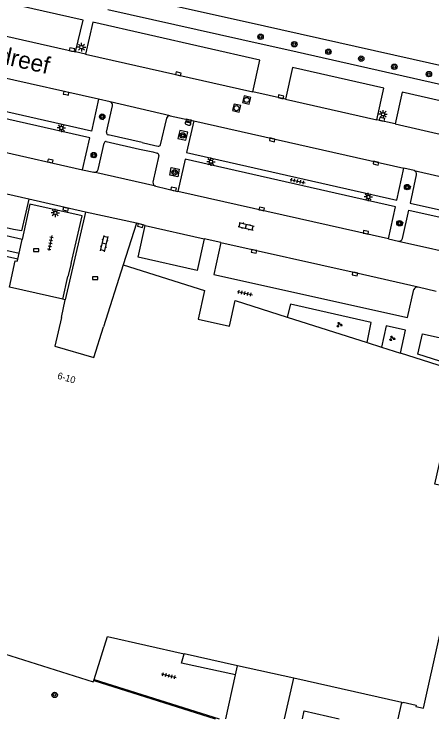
# Model space of a CAD drawing. Extents: x 128000 to 131008, y 398996 to 402500.
# Drawn here: x 128588.3 to 128649.8, y 399000 to 399103.8 of the extents above; entities that cross this region are included whole.
import ezdxf

# ---------------------------------------------------------------- set-up
doc = ezdxf.new("R2010")
doc.units = 0
for name, color, linetype in [('gg-afsc-hekwerk', 7, 'Continuous'), ('gg-anno-huisnummerreeks BGT', 7, 'Continuous'), ('gg-anno-openbare ruimte label', 7, 'Continuous'), ('gg-bbg-hoofdgebouw', 7, 'Continuous'), ('gg-knt-verharding', 7, 'Continuous'), ('gg-knt-verharding nz', 7, 'Continuous'), ('gt-grn-weggrens', 7, 'Continuous'), ('gt-symb-boom', 7, 'Continuous'), ('gt-symb-brandkraan', 7, 'Continuous'), ('gt-symb-groenvak', 7, 'Continuous'), ('gt-symb-klinker verharding', 7, 'Continuous'), ('gt-symb-kolk', 7, 'Continuous'), ('gt-symb-lichtmast', 7, 'Continuous'), ('gt-symb-rioolschacht', 7, 'Continuous'), ('gt-symb-tegel verharding', 7, 'Continuous')]:
    doc.layers.add(name, color=color, linetype=linetype)

# ---------------------------------------------------------------- blocks, each defined once
blk = doc.blocks.new('gt0-KOLK')
at = {"layer": 'gt-symb-kolk'}
blk.add_lwpolyline([(0, 0), (0.38, 0), (0.38, 0.4), (-0.38, 0.4), (-0.38, 0), (0, 0)], dxfattribs=at)
blk = doc.blocks.new('gt0-BOOM')
at = {"layer": 'gt-symb-boom'}
for radius in [0.4, 0.2]:
    blk.add_circle((0, 0), radius, dxfattribs=at)
blk = doc.blocks.new('gt0-LMAST')
at = {"layer": 'gt-symb-lichtmast'}
for p, q in [((-0.18, 0.17), (-0.45, 0.44)), ((-0.01, 0.25), (-0.01, 0.62)), ((0.17, 0.17), (0.44, 0.44)), ((-0.26, 0), (-0.63, 0)), ((-0.18, -0.18), (-0.45, -0.45)), ((-0.01, -0.25), (-0.01, -0.63)), ((0.44, -0.45), (0.17, -0.18)), ((0.24, 0), (0.62, 0))]:
    blk.add_line(p, q, dxfattribs=at)
blk.add_circle((-0.01, 0), 0.25, dxfattribs=at)
blk = doc.blocks.new('gt0-TEG1')
at = {"layer": 'gt-symb-tegel verharding'}
for p, q in [((-1.13, 0), (1.12, 0)), ((-0.9, -0.25), (-0.9, 0.25)), ((-0.45, -0.25), (-0.45, 0.25)), ((0, -0.25), (0, 0.25)), ((0.45, -0.25), (0.45, 0.25)), ((0.9, -0.25), (0.9, 0.25))]:
    blk.add_line(p, q, dxfattribs=at)
blk = doc.blocks.new('gt0-KL1')
at = {"layer": 'gt-symb-klinker verharding'}
for p, q in [((-1.15, 0.3), (1.15, 0.3)), ((-1, -0.3), (-1, 0.3)), ((-0.5, 0.3), (-0.5, 0.45)), ((0, -0.3), (0, 0.3)), ((0.5, 0.3), (0.5, 0.45)), ((1, -0.3), (1, 0.3)), ((-1.15, -0.3), (1.15, -0.3)), ((-0.5, -0.45), (-0.5, -0.3)), ((0.5, -0.45), (0.5, -0.3))]:
    blk.add_line(p, q, dxfattribs=at)
blk = doc.blocks.new('gt0-BR')
at = {"layer": 'gt-symb-brandkraan'}
for centre, radius, start, end in [((-0.24, 0), 0.206, 107.5669, 252.4331), ((0.6, -2.66), 3, 106.892, 107.5669), ((0, -0.69), 0.938, 73.108, 106.892), ((-0.6, -2.66), 3, 72.4331, 73.108), ((0.24, 0), 0.206, 287.567, 72.4331), ((0.6, 2.66), 3, 252.4331, 253.108), ((0, 0.69), 0.938, 253.108, 286.8921), ((-0.6, 2.66), 3, 286.8921, 287.567)]:
    blk.add_arc(centre, radius, start, end, dxfattribs=at)
blk = doc.blocks.new('gt0-RS')
at = {"layer": 'gt-symb-rioolschacht'}
blk.add_lwpolyline([(-0.5, -0.5), (0.5, -0.5), (0.5, 0.5), (-0.5, 0.5)], close=True, dxfattribs=at)
blk.add_circle((0, 0), 0.375, dxfattribs=at)
blk = doc.blocks.new('gt0-GRVAK')
at = {"layer": 'gt-symb-groenvak'}
for p, q in [((-0.11, 0.19), (-0.23, 0.24)), ((-0.18, 0.15), (0.09, 0.15)), ((-0.09, 0.21), (-0.16, 0.32)), ((-0.05, 0.21), (-0.05, 0.39)), ((0, 0.21), (0.06, 0.32)), ((0.01, 0.19), (0.13, 0.24)), ((0.26, -0.05), (0.2, 0.06)), ((0.3, -0.05), (0.3, 0.13)), ((0.35, -0.05), (0.41, 0.06)), ((-0.25, -0.23), (-0.36, -0.18)), ((-0.32, -0.26), (-0.05, -0.26)), ((-0.23, -0.21), (-0.29, -0.1)), ((-0.18, -0.2), (-0.18, -0.02)), ((-0.14, -0.21), (-0.07, -0.1)), ((-0.12, -0.23), (0, -0.18)), ((0.24, -0.07), (0.12, -0.02)), ((0.17, -0.11), (0.44, -0.11)), ((0.37, -0.07), (0.49, -0.02))]:
    blk.add_line(p, q, dxfattribs=at)

msp = doc.modelspace()

# ---------------------------------------------------------------- linework, layer by layer
at = {"layer": 'gg-afsc-hekwerk'}
for p, q in [((128589.04, 399068.62), (128589.49, 399070.66)), ((128588.84, 399067.74), (128589.04, 399068.62)), ((128595.48, 399061.84), (128596.22, 399065.19)), ((128628.14, 399000), (128629.49, 399005.99)), ((128644.88, 399000), (128645.42, 399002.42))]:
    msp.add_line(p, q, dxfattribs=at)
msp.add_lwpolyline([(128596.69, 399067.09), (128598.32, 399074.14), (128590.64, 399075.83), (128589.49, 399070.66)], dxfattribs=at)
at = {"layer": 'gg-bbg-hoofdgebouw'}
for p, q in [((128607.52, 399106.11), (128622.35, 399102.78)), ((128622.35, 399102.78), (128661.19, 399094.01)), ((128604.37, 399066.9), (128601.48, 399057.75)), ((128604.37, 399066.9), (128616.34, 399063.1)), ((128595.26, 399059.15), (128595.84, 399061.76)), ((128595.84, 399061.76), (128595.48, 399061.84)), ((128620.89, 399061.66), (128628.53, 399059.21)), ((128628.53, 399059.21), (128640.33, 399055.45)), ((128640.33, 399055.45), (128642.43, 399054.79)), ((128642.43, 399054.79), (128645.21, 399053.9)), ((128621.23, 399007.84), (128613.34, 399009.6)), ((128629.49, 399005.99), (128621.23, 399007.84)), ((128600.04, 399005.68), (128600.08, 399005.83)), ((128645.42, 399002.42), (128629.49, 399005.99))]:
    msp.add_line(p, q, dxfattribs=at)
for points in [[(128588.84, 399067.74), (128561.22, 399073.95), (128561.16, 399073.65), (128561.45, 399073.58), (128560.56, 399069.69), (128552.31, 399071.54)], [(128595.48, 399061.84), (128587.6, 399063.59), (128588.47, 399067.5), (128588.75, 399067.43), (128588.84, 399067.74)], [(128616.34, 399063.1), (128615.4, 399058.89), (128620.04, 399057.85), (128620.89, 399061.66)], [(128595.26, 399059.15), (128594.3, 399054.9), (128600.06, 399053.26), (128601.48, 399057.75)], [(128653.85, 399050.44), (128654, 399051.11), (128645.21, 399053.9)], [(128645.42, 399002.42), (128645.58, 399002.38), (128645.6, 399002.46), (128647.53, 399002.01), (128647.49, 399001.82), (128648.6, 399001.57), (128655.73, 399033.54), (128652.27, 399034.34), (128652.21, 399034.13), (128650.28, 399034.58), (128653.85, 399050.44)], [(128600.08, 399005.83), (128602.04, 399012.14), (128613.34, 399009.6)], [(128586.9, 399009.59), (128599.97, 399005.46), (128600.04, 399005.68)], [(128630.78, 399000), (128631.04, 399001.17), (128636.19, 399000)]]:
    msp.add_lwpolyline(points, dxfattribs=at)
at = {"layer": 'gg-knt-verharding'}
for p, q in [((128602.1, 399104.54), (128625.14, 399099.39)), ((128625.14, 399099.39), (128628.5, 399098.62)), ((128628.5, 399098.62), (128670.32, 399089.12)), ((128598.84, 399097.95), (128597.37, 399098.3)), ((128628.26, 399091.31), (128623.47, 399092.39)), ((128601.92, 399086.43), (128602.78, 399090.34)), ((128609.89, 399084.61), (128610.78, 399088.51)), ((128644.41, 399087.69), (128641.74, 399088.29)), ((128607.16, 399084.92), (128602.14, 399086.07)), ((128600.68, 399080.93), (128601.55, 399084.84)), ((128601.88, 399085.07), (128606.78, 399083.96)), ((128609.61, 399082.99), (128608.76, 399079.08)), ((128647.21, 399080.79), (128645.69, 399081.15)), ((128598.4, 399080.91), (128600.07, 399080.57)), ((128609.17, 399078.48), (128612.43, 399077.72)), ((128598.83, 399074.68), (128590.47, 399076.56)), ((128598.83, 399074.68), (128595.84, 399061.76)), ((128606.32, 399073.03), (128598.83, 399074.68)), ((128606.32, 399073.03), (128604.37, 399066.9)), ((128607.63, 399072.72), (128606.32, 399073.03)), ((128618.75, 399070.21), (128616.32, 399070.76)), ((128643.45, 399070.74), (128644.94, 399070.41)), ((128647.8, 399063.64), (128650.45, 399063.04)), ((128646.24, 399059.12), (128647.19, 399063.27)), ((128620.93, 399006.49), (128621.23, 399007.84)), ((128619.49, 399000), (128620.93, 399006.49)), ((128600.04, 399005.68), (128617.94, 399000)), ((128600.08, 399005.83), (128618.52, 399000))]:
    msp.add_line(p, q, dxfattribs=at)
for points in [[(128597.37, 399098.3), (128598.47, 399102.97), (128571.79, 399108.98), (128570.64, 399104.3)], [(128623.47, 399092.39), (128624.5, 399097.06), (128599.92, 399102.64), (128598.84, 399097.95)], [(128600.75, 399091.3), (128599.7, 399086.62), (128564.86, 399094.49), (128565.93, 399099.18)], [(128641.74, 399088.29), (128642.78, 399092.95), (128629.31, 399096), (128628.26, 399091.31)], [(128598.4, 399080.91), (128599.47, 399085.64), (128564.68, 399093.49), (128563.64, 399088.79)], [(128668.5, 399087.1), (128645.48, 399092.36), (128644.41, 399087.69)], [(128602.47, 399090.93), (128602.46, 399090.93), (128600.75, 399091.3)], [(128600.92, 399088.46), (128601.49, 399088.32), (128601.63, 399088.9), (128601.06, 399089.03), (128600.92, 399088.46)], [(128611.28, 399088.88), (128614.04, 399088.28), (128614.77, 399088.14)], [(128614.77, 399088.14), (128613.69, 399083.44), (128644.67, 399076.44), (128645.69, 399081.15)], [(128612.44, 399085.53), (128613.61, 399085.26), (128613.88, 399086.43), (128612.71, 399086.7), (128612.44, 399085.53)], [(128607.16, 399084.92), (128609.01, 399084.47), (128609.51, 399084.39)], [(128599.69, 399082.84), (128600.27, 399082.72), (128600.37, 399083.3), (128599.8, 399083.43), (128599.69, 399082.84)], [(128606.78, 399083.96), (128608.75, 399083.54), (128609.38, 399083.38)], [(128643.45, 399070.74), (128644.47, 399075.46), (128613.5, 399082.46), (128612.43, 399077.72)], [(128611.23, 399080.1), (128611.45, 399081.24), (128612.64, 399081), (128612.42, 399079.85), (128611.23, 399080.1)], [(128647.55, 399080.19), (128646.65, 399076.01), (128658.33, 399073.4), (128659.29, 399077.55)], [(128590.47, 399076.56), (128589.37, 399071.91), (128588.23, 399072.13), (128554.56, 399079.79)], [(128589.49, 399070.66), (128557.87, 399077.85), (128556.46, 399071.53), (128559.6, 399070.83), (128560.54, 399075.03), (128589.04, 399068.62)], [(128645.89, 399078.12), (128646.01, 399078.66), (128646.69, 399078.51), (128646.57, 399077.98), (128645.89, 399078.12)], [(128645.5, 399070.78), (128646.43, 399074.95), (128658.13, 399072.35), (128657.24, 399068.15)], [(128616.32, 399070.76), (128615.25, 399066.07), (128606.6, 399068.02), (128607.63, 399072.72)], [(128644.76, 399072.81), (128644.88, 399073.35), (128645.55, 399073.19), (128645.41, 399072.66), (128644.76, 399072.81)], [(128618.75, 399070.21), (128617.71, 399065.5), (128646.24, 399059.12)], [(128640.33, 399055.45), (128640.9, 399058.39), (128629, 399061.09), (128628.53, 399059.21)], [(128645.21, 399053.9), (128645.96, 399057.28), (128643.12, 399057.92), (128642.43, 399054.79)], [(128647.77, 399053.76), (128648.46, 399056.73), (128654.87, 399055.3), (128654.13, 399051.72), (128647.77, 399053.76)], [(128620.93, 399006.49), (128612.96, 399008.23), (128613.34, 399009.6)]]:
    msp.add_lwpolyline(points, dxfattribs=at)
for centre, radius, start, end in [((128602.34, 399090.48), 0.467, 341.9212, 73.7312), ((128611.22, 399088.43), 0.454, 82.4944, 169.0731), ((128602.19, 399086.35), 0.285, 162.2423, 258.9477), ((128601.86, 399084.75), 0.323, 85.5245, 163.9544), ((128609.58, 399084.69), 0.315, 256.0234, 343.7914), ((128609.29, 399083.06), 0.324, 347.6234, 75.0055), ((128600.18, 399081.08), 0.522, 258.1978, 343.9509), ((128647.09, 399080.33), 0.483, 343.9287, 74.6505), ((128609.3, 399079.01), 0.545, 172.6265, 256.5848), ((128645.03, 399070.89), 0.488, 260.0036, 347.5178), ((128647.69, 399063.13), 0.516, 77.7, 165.1363)]:
    msp.add_arc(centre, radius, start, end, dxfattribs=at)
at = {"layer": 'gg-knt-verharding nz'}
for p, q in [((128570.64, 399104.3), (128597.37, 399098.3)), ((128600.75, 399091.3), (128565.93, 399099.18)), ((128598.84, 399097.95), (128623.47, 399092.39)), ((128611.28, 399088.88), (128602.47, 399090.93)), ((128628.26, 399091.31), (128641.74, 399088.29)), ((128563.64, 399088.79), (128598.4, 399080.91)), ((128614.77, 399088.14), (128645.69, 399081.15)), ((128644.41, 399087.69), (128667.09, 399082.51)), ((128609.17, 399078.48), (128600.07, 399080.57)), ((128643.45, 399070.74), (128612.43, 399077.72)), ((128607.63, 399072.72), (128616.32, 399070.76))]:
    msp.add_line(p, q, dxfattribs=at)
for points in [[(128590.47, 399076.56), (128555.9, 399084.42), (128558.34, 399095.3), (128555.36, 399095.95)], [(128647.21, 399080.79), (128653.87, 399079.28), (128659.87, 399077.94)], [(128618.75, 399070.21), (128638.54, 399065.76), (128647.8, 399063.64)], [(128644.94, 399070.41), (128655.5, 399068.01), (128657.58, 399067.56)]]:
    msp.add_lwpolyline(points, dxfattribs=at)
at = {"layer": 'gt-grn-weggrens'}
msp.add_line((128596.69, 399067.09), (128596.22, 399065.19), dxfattribs=at)

# ---------------------------------------------------------------- block references
at = {"layer": 'gt-symb-boom'}
for p in [(128624.61, 399100.51), (128629.58, 399099.41), (128634.6, 399098.3), (128639.44, 399097.28), (128644.31, 399096.08), (128649.41, 399095.01), (128601.28, 399088.73), (128613.15, 399085.97), (128600.04, 399083.07), (128611.93, 399080.54), (128646.2, 399078.35), (128645.07, 399073.04), (128594.27, 399003.53)]:
    msp.add_blockref('gt0-BOOM', p, dxfattribs=at)
at = {"layer": 'gt-symb-brandkraan', "rotation": -12.590950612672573}
msp.add_blockref('gt0-BR', (128613.92, 399087.76), dxfattribs=at)
at = {"layer": 'gt-symb-groenvak'}
for p in [(128636.2, 399058.07), (128643.98, 399056.07)]:
    msp.add_blockref('gt0-GRVAK', p, dxfattribs=at)
at = {"layer": 'gt-symb-klinker verharding'}
for p, rotation in [((128622.48, 399072.58), -14.175142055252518), ((128601.58, 399070.03), 76.58892814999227)]:
    msp.add_blockref('gt0-KL1', p, dxfattribs=dict(at, rotation=rotation))
at = {"layer": 'gt-symb-kolk'}
for p, rotation in [((128596.78, 399098.41), -12.77124256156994), ((128612.45, 399094.86), -12.771242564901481), ((128595.92, 399091.98), -12.771242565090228), ((128627.55, 399091.47), -12.938810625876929), ((128614.04, 399088.28), 167.81957042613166), ((128642.45, 399088.14), -12.354826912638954), ((128626.27, 399085.13), -12.590950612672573), ((128593.58, 399082.01), -12.77124256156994), ((128641.55, 399081.69), -12.590950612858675), ((128611.74, 399077.88), -13.155501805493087), ((128595.86, 399074.9), -13.063337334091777), ((128624.72, 399074.95), -12.590950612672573), ((128606.93, 399072.89), 167.46497664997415), ((128640.07, 399071.5), -12.590950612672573), ((128623.7, 399069.08), 167.11702052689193), ((128638.54, 399065.76), 167.40904938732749)]:
    msp.add_blockref('gt0-KOLK', p, dxfattribs=dict(at, rotation=rotation))
for p in [(128591.55, 399068.88), (128600.25, 399064.75)]:
    msp.add_blockref('gt0-KOLK', p, dxfattribs=at)
at = {"layer": 'gt-symb-lichtmast'}
for p in [(128598.23, 399098.98), (128642.66, 399089.09), (128595.27, 399087.07), (128617.3, 399082.1), (128640.48, 399076.9), (128594.37, 399074.56)]:
    msp.add_blockref('gt0-LMAST', p, dxfattribs=at)
at = {"layer": 'gt-symb-rioolschacht'}
for p, rotation in [((128622.56, 399091.2), -12.882979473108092), ((128621.08, 399089.99), 76.28353067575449)]:
    msp.add_blockref('gt0-RS', p, dxfattribs=dict(at, rotation=rotation))
at = {"layer": 'gt-symb-tegel verharding'}
for p, rotation in [((128630.06, 399079.22), -12.659406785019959), ((128593.64, 399070.11), -102.17475113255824), ((128622.3, 399062.72), -12.0627460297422), ((128611.11, 399006.37), -13.647238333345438)]:
    msp.add_blockref('gt0-TEG1', p, dxfattribs=dict(at, rotation=rotation))

# ---------------------------------------------------------------- texts
at = {"layer": 'gg-anno-huisnummerreeks BGT'}
msp.add_text('6-10', height=1, rotation=344.1, dxfattribs=at).set_placement((128594.6, 399050.14))
at = {"layer": 'gg-anno-openbare ruimte label'}
msp.add_text('Heereveldendreef', height=2.5, rotation=347.2, dxfattribs=at).set_placement((128567.32, 399100.89))

doc.saveas('drawing.dxf')
